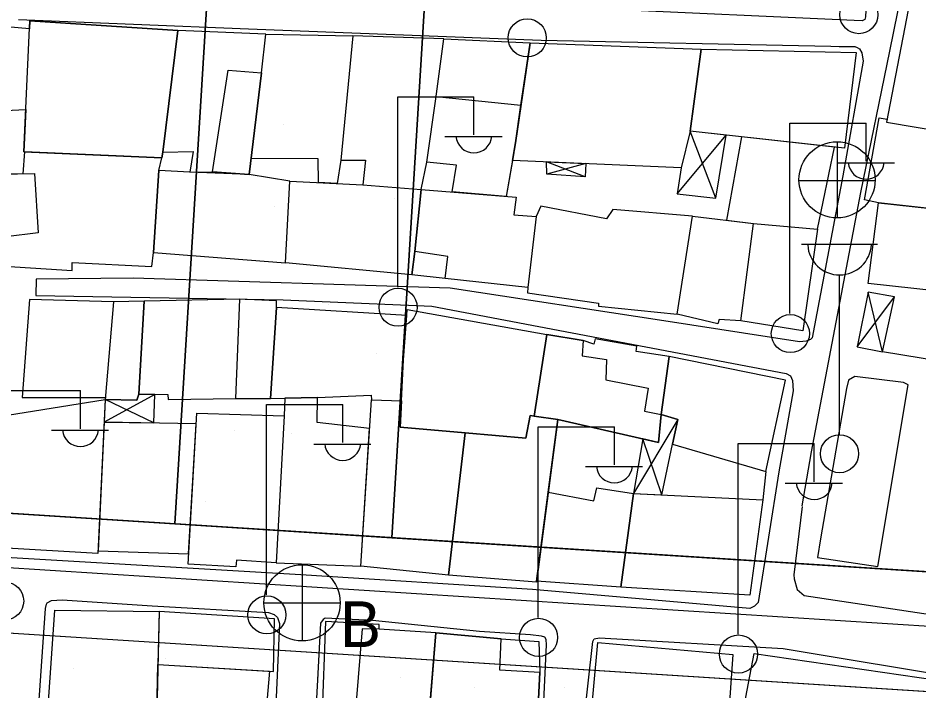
# Model space of a CAD drawing. Extents: x 417997 to 421451, y 4451742 to 4455216.
# Drawn here: x 420326.7 to 420409.4, y 4453408.7 to 4453470.5 of the extents above; entities that cross this region are included whole.
import ezdxf

# ---------------------------------------------------------------- set-up
doc = ezdxf.new("R2010")
doc.units = 0
for name, color, linetype in [('ADAKENARI', 7, 'Continuous'), ('B_Mesken', 7, 'Continuous'), ('B_Sundurma', 7, 'Continuous'), ('B_Teras', 7, 'Continuous'), ('Default', 7, 'Continuous'), ('KALDIRIM', 7, 'Continuous'), ('PL_AYA_PARK_DINLENME', 7, 'Continuous'), ('PL_TİCK', 7, 'Continuous'), ('S_Cad_Sok_Lambasi', 7, 'Continuous'), ('S_Elektrik_Diregi', 7, 'Continuous'), ('S_Rogar_Kapagi', 7, 'Continuous'), ('S_Rogar_Kapagi_Buski', 7, 'Continuous'), ('Sinir_Duvar_tek_tarafa_ait', 7, 'Continuous'), ('Sinir_Tel_bir_taraf', 7, 'Continuous'), ('TR_PARKALANI', 7, 'Continuous'), ('TR_TİCK', 7, 'Continuous'), ('Yol_Kaldirim_kenari_bordurtasi', 7, 'Continuous'), ('Yol_Sose', 7, 'Continuous')]:
    doc.layers.add(name, color=color, linetype=linetype)

# ---------------------------------------------------------------- blocks, each defined once
blk = doc.blocks.new('POINT_DISPLAY')
at = {"layer": 'Default'}
blk.add_line((0, 0), (0, 0), dxfattribs=at)

msp = doc.modelspace()

# ---------------------------------------------------------------- linework, layer by layer
at = {"layer": 'ADAKENARI'}
for p, q in [((420361.033, 4453422.738), (420375.529, 4453659.478)), ((420361.033, 4453422.738), (420375.529, 4453659.478)), ((420355.235, 4453654.077), (420341.074, 4453424.009)), ((420355.235, 4453654.077), (420341.074, 4453424.009)), ((420437.706, 4453417.855), (420248.324, 4453429.917)), ((420437.706, 4453417.855), (420248.324, 4453429.917)), ((420439.117, 4453406.743), (420258.015, 4453418.277)), ((420439.117, 4453406.743), (420258.015, 4453418.277))]:
    msp.add_line(p, q, dxfattribs=at)
at = {"layer": 'B_Mesken'}
for points in [[(420418.25, 4453472.14), (420408.779, 4453473.018), (420406.456, 4453460.916), (420414.45, 4453459.55), (420415.056, 4453462.871), (420416.117, 4453462.714)], [(420327.732, 4453469.475), (420325.321, 4453469.706), (420325.51, 4453461.998), (420327.393, 4453462.075), (420327.214, 4453458.19), (420339.88, 4453457.639), (420339.992, 4453458.158), (420341.35, 4453469.324), (420327.766, 4453470.212)], [(420349.058, 4453465.433), (420349.432, 4453468.988), (420341.35, 4453469.324), (420339.992, 4453458.158), (420342.764, 4453458.204), (420342.467, 4453456.327), (420344.556, 4453456.36), (420347.914, 4453456.114)], [(420356.344, 4453457.411), (420356.006, 4453455.278), (420354.271, 4453455.366), (420354.253, 4453457.553), (420348.094, 4453457.583), (420349.058, 4453465.433), (420349.432, 4453468.988), (420357.452, 4453468.831)], [(420365.804, 4453468.563), (420357.452, 4453468.831), (420356.344, 4453457.411), (420358.598, 4453457.429), (420358.356, 4453455.16), (420363.711, 4453454.73), (420364.239, 4453457.227), (420365.06, 4453463.062)], [(420365.06, 4453463.062), (420365.804, 4453468.563), (420373.73, 4453468.188), (420372.369, 4453459.007), (420371.532, 4453454.098), (420366.573, 4453454.499), (420366.954, 4453456.965), (420364.239, 4453457.227)], [(420373.73, 4453468.188), (420389.431, 4453467.619), (420388.412, 4453460.096), (420387.596, 4453456.71), (420372.096, 4453457.405), (420372.369, 4453459.007), (420372.882, 4453462.465)], [(420388.412, 4453460.096), (420389.431, 4453467.619), (420403.669, 4453467.325), (420402.584, 4453458.516)], [(420405.726, 4453453.488), (420404.444, 4453453.767), (420405.794, 4453461.32), (420406.506, 4453461.177), (420406.456, 4453460.916), (420414.45, 4453459.55), (420418.744, 4453459.116), (420418.349, 4453455.831), (420413.24, 4453456.555), (420412.613, 4453452.751)], [(420393.128, 4453459.57), (420391.743, 4453451.896), (420394.225, 4453451.59), (420400.11, 4453451.092), (420401.666, 4453458.618)], [(420325.552, 4453450.372), (420325.43, 4453447.683), (420331.659, 4453447.287), (420331.66, 4453448.018), (420338.964, 4453447.659), (420339.131, 4453448.953), (420339.623, 4453456.467), (420339.88, 4453457.639), (420327.269, 4453458.188), (420327.132, 4453456.165), (420325.104, 4453456.124)], [(420342.467, 4453456.327), (420339.623, 4453456.467), (420339.131, 4453448.953), (420351.248, 4453447.993), (420351.665, 4453455.497), (420347.914, 4453456.114)], [(420351.665, 4453455.497), (420358.356, 4453455.16), (420363.711, 4453454.73), (420363.12, 4453449.018), (420362.87, 4453446.875), (420351.248, 4453447.993)], [(420365.92, 4453446.543), (420362.87, 4453446.875), (420363.12, 4453449.018), (420363.711, 4453454.73), (420372.449, 4453454.024), (420372.232, 4453452.393), (420374.271, 4453452.232), (420373.498, 4453445.725)], [(420374.703, 4453453.185), (420374.271, 4453452.232), (420373.498, 4453445.725), (420373.492, 4453445.246), (420380.014, 4453444.294), (420379.988, 4453444.015), (420387.228, 4453443.268), (420388.647, 4453452.276), (420381.333, 4453452.898), (420380.725, 4453452.021)], [(420404.781, 4453446.088), (420405.726, 4453453.488), (420418.361, 4453452.137), (420417.629, 4453444.693)], [(420388.647, 4453452.276), (420394.225, 4453451.59), (420400.11, 4453451.092), (420398.762, 4453441.735), (420393.087, 4453442.656), (420391.081, 4453442.781), (420390.953, 4453442.389), (420387.228, 4453443.268)], [(420335.462, 4453444.401), (420327.731, 4453444.623), (420327.081, 4453435.606), (420334.705, 4453435.627), (420334.688, 4453435.423), (420337.589, 4453435.382), (420337.773, 4453435.917), (420338.284, 4453444.464)], [(420350.424, 4453443.891), (420350.417, 4453444.495), (420347.044, 4453444.658), (420338.284, 4453444.464), (420337.773, 4453435.917), (420340.454, 4453435.894), (420340.484, 4453435.422), (420346.68, 4453435.513), (420349.862, 4453435.527)], [(420362.083, 4453439.085), (420362.395, 4453443.139), (420350.424, 4453443.891), (420349.862, 4453435.527), (420351.2, 4453435.565), (420354.195, 4453435.628), (420359.129, 4453435.822), (420359.137, 4453435.411), (420361.894, 4453435.317)], [(420362.395, 4453443.139), (420362.424, 4453443.706), (420375.263, 4453441.395), (420374.089, 4453433.911), (420373.734, 4453433.964), (420373.319, 4453431.888), (420367.763, 4453432.376), (420361.792, 4453432.898), (420361.894, 4453435.317), (420362.083, 4453439.085)], [(420385.744, 4453434.064), (420386.479, 4453439.385), (420383.471, 4453439.836), (420383.523, 4453440.334), (420379.708, 4453441.008), (420379.569, 4453440.528), (420378.591, 4453440.853), (420375.263, 4453441.395), (420374.089, 4453433.911), (420376.259, 4453433.584), (420385.52, 4453431.484)], [(420385.744, 4453434.064), (420387.297, 4453433.602), (420386.812, 4453431.34), (420395.356, 4453428.817), (420397.172, 4453437.217), (420386.479, 4453439.385)], [(420334.688, 4453435.423), (420334.026, 4453421.278), (420325.138, 4453421.803), (420325.209, 4453422.155), (420325.36, 4453428.406), (420325.599, 4453428.394), (420325.716, 4453430.781), (420325.734, 4453433.993)], [(420358.971, 4453432.754), (420354.159, 4453433.308), (420354.195, 4453435.628), (420351.2, 4453435.565), (420351.128, 4453433.947), (420350.402, 4453420.442), (420358.185, 4453420.116)], [(420366.22, 4453419.303), (420358.185, 4453420.116), (420359.137, 4453435.411), (420361.894, 4453435.317), (420361.792, 4453432.898), (420367.763, 4453432.376)], [(420343.097, 4453434.172), (420351.128, 4453433.947), (420350.402, 4453420.442), (420346.754, 4453420.668), (420346.69, 4453420.055), (420342.299, 4453420.298)], [(420366.22, 4453419.303), (420367.763, 4453432.376), (420373.319, 4453431.888), (420373.734, 4453433.964), (420376.259, 4453433.584), (420374.297, 4453418.637)], [(420334.038, 4453421.533), (420342.354, 4453421.264), (420343.042, 4453433.207), (420334.591, 4453433.361)], [(420384.066, 4453431.814), (420383.217, 4453426.791), (420382.054, 4453418.197), (420374.309, 4453418.728), (420375.384, 4453426.918), (420376.259, 4453433.584)], [(420383.217, 4453426.791), (420395.093, 4453426.216), (420393.888, 4453417.448), (420382.054, 4453418.197)], [(420330.072, 4453407.223), (420329.441, 4453407.219), (420330.077, 4453416.088), (420339.647, 4453415.97), (420339.425, 4453406.706)], [(420339.53, 4453411.095), (420350.144, 4453410.439), (420350.252, 4453415.28), (420339.647, 4453415.97)], [(420365.049, 4453413.994), (420359.843, 4453414.335), (420359.871, 4453414.758), (420354.938, 4453415.026), (420354.598, 4453405.975), (420362.149, 4453405.169), (420362.178, 4453406.554), (420364.452, 4453406.528)], [(420371.059, 4453413.458), (420374.512, 4453413.209), (420374.625, 4453410.363), (420374.32, 4453404.299), (420366.999, 4453404.724), (420367.027, 4453405.826), (420364.415, 4453406.062), (420365.049, 4453413.994)], [(420379.934, 4453413.119), (420392.334, 4453412.019), (420391.788, 4453404.126), (420379.218, 4453405.08)], [(420392.204, 4453401.19), (420394.313, 4453412.091), (420412.832, 4453409.409), (420411.754, 4453399.648), (420406.187, 4453400.535), (420406.306, 4453402.781), (420399.234, 4453403.593), (420399.237, 4453403.241), (420398.115, 4453402.714), (420397.952, 4453402.966), (420397.348, 4453400.5)], [(420349.769, 4453410.462), (420349.387, 4453405.85), (420345.838, 4453406.352), (420340.551, 4453406.644), (420339.425, 4453406.706), (420339.53, 4453411.095)]]:
    msp.add_lwpolyline(points, close=True, dxfattribs=at)
at = {"layer": 'B_Sundurma'}
for p, q in [((420387.228, 4453454.327), (420391.722, 4453459.727)), ((420390.788, 4453453.925), (420388.412, 4453460.096)), ((420378.788, 4453455.88), (420375.239, 4453457.264)), ((420378.832, 4453457.103), (420375.263, 4453456.127)), ((420406.088, 4453439.825), (420404.771, 4453445.306)), ((420403.766, 4453440.271), (420407.201, 4453444.854)), ((420339.245, 4453435.904), (420334.591, 4453433.361)), ((420339.156, 4453433.278), (420334.688, 4453435.423)), ((420387.297, 4453433.602), (420383.217, 4453426.791)), ((420385.819, 4453426.665), (420384.066, 4453431.814))]:
    msp.add_line(p, q, dxfattribs=at)
for points in [[(420387.596, 4453456.71), (420387.228, 4453454.327), (420390.788, 4453453.925), (420391.722, 4453459.727), (420388.412, 4453460.096)], [(420378.832, 4453457.103), (420378.788, 4453455.88), (420375.263, 4453456.127), (420375.239, 4453457.264)], [(420403.766, 4453440.271), (420406.088, 4453439.825), (420407.201, 4453444.854), (420404.771, 4453445.306)], [(420339.156, 4453433.278), (420339.245, 4453435.904), (420337.773, 4453435.917), (420337.589, 4453435.382), (420334.688, 4453435.423), (420334.591, 4453433.361)], [(420385.819, 4453426.665), (420386.812, 4453431.34), (420387.297, 4453433.602), (420385.744, 4453434.064), (420385.52, 4453431.484), (420384.066, 4453431.814), (420383.217, 4453426.791)]]:
    msp.add_lwpolyline(points, close=True, dxfattribs=at)
at = {"layer": 'B_Teras'}
for points in [[(420327.766, 4453470.212), (420341.35, 4453469.324), (420339.992, 4453458.158), (420339.992, 4453458.158), (420339.88, 4453457.639), (420327.214, 4453458.19)], [(420345.972, 4453465.69), (420349.058, 4453465.433), (420347.914, 4453456.114), (420344.556, 4453456.36)], [(420365.088, 4453463.264), (420372.882, 4453462.465), (420372.181, 4453457.902), (420371.532, 4453454.098), (420366.573, 4453454.499), (420366.954, 4453456.965), (420364.239, 4453457.227)], [(420325.104, 4453456.124), (420328.201, 4453456.186), (420328.524, 4453450.745), (420325.552, 4453450.372)], [(420363.12, 4453449.018), (420363.711, 4453454.73), (420372.449, 4453454.024), (420372.232, 4453452.393), (420374.271, 4453452.232), (420373.498, 4453445.725), (420365.92, 4453446.543), (420366.157, 4453448.578)], [(420394.225, 4453451.59), (420400.11, 4453451.092), (420398.762, 4453441.735), (420393.087, 4453442.656)], [(420347.044, 4453444.658), (420338.284, 4453444.464), (420337.773, 4453435.917), (420340.454, 4453435.894), (420340.484, 4453435.422), (420346.68, 4453435.513)], [(420338.284, 4453444.464), (420335.462, 4453444.401), (420334.688, 4453435.423), (420337.589, 4453435.382), (420337.773, 4453435.917)], [(420374.089, 4453433.911), (420375.263, 4453441.395), (420378.591, 4453440.853), (420378.486, 4453439.431), (420380.742, 4453439.097), (420380.662, 4453437.248), (420384.56, 4453436.475), (420384.224, 4453434.354), (420385.744, 4453434.064), (420385.52, 4453431.484), (420376.259, 4453433.584)], [(420375.384, 4453426.918), (420379.585, 4453426.13), (420379.855, 4453427.321), (420383.217, 4453426.791), (420382.054, 4453418.197), (420374.309, 4453418.728)], [(420365.049, 4453413.994), (420359.843, 4453414.335), (420358.309, 4453414.378), (420357.749, 4453407.648), (420358.065, 4453407.074), (420357.944, 4453405.618), (420362.149, 4453405.169), (420362.178, 4453406.554), (420364.452, 4453406.528), (420365.049, 4453413.994)], [(420365.049, 4453413.994), (420364.415, 4453406.062), (420367.027, 4453405.826), (420366.999, 4453404.724), (420374.32, 4453404.299), (420374.625, 4453410.363), (420370.934, 4453410.577), (420371.059, 4453413.458)]]:
    msp.add_lwpolyline(points, close=True, dxfattribs=at)
at = {"layer": 'KALDIRIM'}
msp.add_line((420440.467, 4453412.669), (420258.396, 4453424.265), dxfattribs=at)
msp.add_line((420440.467, 4453412.669), (420258.396, 4453424.265), dxfattribs=at)
at = {"layer": 'PL_AYA_PARK_DINLENME'}
for points in [[(420341.074, 4453424.009), (420361.033, 4453422.738), (420375.529, 4453659.478), (420355.235, 4453654.077), (420341.074, 4453424.009)], [(420341.074, 4453424.009), (420361.033, 4453422.738), (420375.529, 4453659.478), (420355.235, 4453654.077), (420341.074, 4453424.009)], [(420439.117, 4453406.743), (420258.015, 4453418.277)], [(420439.117, 4453406.743), (420258.015, 4453418.277)]]:
    msp.add_lwpolyline(points, dxfattribs=at)
at = {"layer": 'PL_TİCK'}
for points in [[(420361.033, 4453422.738), (420437.706, 4453417.855), (420443.003, 4453422.528), (420457.868, 4453663.906), (420453.209, 4453668.331), (420375.529, 4453659.478), (420361.033, 4453422.738)], [(420361.033, 4453422.738), (420437.706, 4453417.855), (420443.003, 4453422.528), (420457.868, 4453663.906), (420453.209, 4453668.331), (420375.529, 4453659.478), (420361.033, 4453422.738)], [(420355.235, 4453654.077), (420351.94, 4453653.2), (420254.849, 4453594.772), (420247.891, 4453583.313), (420238.968, 4453440.533), (420248.324, 4453429.917), (420341.074, 4453424.009), (420355.235, 4453654.077)], [(420355.235, 4453654.077), (420351.94, 4453653.2), (420254.849, 4453594.772), (420247.891, 4453583.313), (420238.968, 4453440.533), (420248.324, 4453429.917), (420341.074, 4453424.009), (420355.235, 4453654.077)]]:
    msp.add_lwpolyline(points, dxfattribs=at)
at = {"layer": 'S_Cad_Sok_Lambasi'}
for p, q in [((420398.638, 4453449.702), (420405.638, 4453449.702)), ((420402.138, 4453432.201), (420402.138, 4453446.877))]:
    msp.add_line(p, q, dxfattribs=at)
msp.add_circle((420402.138, 4453430.451), 1.75, dxfattribs=at)
msp.add_arc((420402.138, 4453449.806), 2.929, 183.298, 356.90719, dxfattribs=at)
at = {"layer": 'S_Elektrik_Diregi'}
for p, q in [((420361.556, 4453445.745), (420361.556, 4453463.245)), ((420361.556, 4453463.245), (420368.556, 4453463.245)), ((420368.556, 4453459.745), (420368.556, 4453463.245)), ((420397.588, 4453443.324), (420397.588, 4453460.824)), ((420397.588, 4453460.824), (420404.588, 4453460.824)), ((420404.588, 4453457.324), (420404.588, 4453460.824)), ((420365.896, 4453459.605), (420371.146, 4453459.605)), ((420401.928, 4453457.184), (420407.178, 4453457.184)), ((420325.421, 4453436.251), (420332.421, 4453436.251)), ((420332.421, 4453432.751), (420332.421, 4453436.251)), ((420349.505, 4453417.484), (420349.505, 4453434.984)), ((420349.505, 4453434.984), (420356.505, 4453434.984)), ((420356.505, 4453431.484), (420356.505, 4453434.984)), ((420374.46, 4453415.416), (420374.46, 4453432.916)), ((420374.46, 4453432.916), (420381.46, 4453432.916)), ((420381.46, 4453429.416), (420381.46, 4453432.916)), ((420329.761, 4453432.611), (420335.011, 4453432.611)), ((420353.845, 4453431.344), (420359.095, 4453431.344)), ((420392.82, 4453413.884), (420392.82, 4453431.384)), ((420392.82, 4453431.384), (420399.82, 4453431.384)), ((420399.82, 4453427.884), (420399.82, 4453431.384)), ((420378.8, 4453429.276), (420384.05, 4453429.276)), ((420397.16, 4453427.744), (420402.41, 4453427.744))]:
    msp.add_line(p, q, dxfattribs=at)
for centre in [(420403.915, 4453470.789), (420373.453, 4453468.656), (420361.592, 4453443.91), (420397.624, 4453441.489), (420325.457, 4453416.916), (420349.541, 4453415.648), (420374.496, 4453413.581), (420392.856, 4453412.049)]:
    msp.add_circle(centre, 1.75, dxfattribs=at)
for centre in [(420368.557, 4453459.758), (420404.588, 4453457.337), (420332.421, 4453432.764), (420356.506, 4453431.497), (420381.461, 4453429.429), (420399.821, 4453427.897)]:
    msp.add_arc(centre, 1.658, 184.83843, 355.14641, dxfattribs=at)
at = {"layer": 'S_Rogar_Kapagi'}
for p, q in [((420401.967, 4453452.087), (420401.967, 4453459.087)), ((420398.397, 4453455.552), (420405.397, 4453455.552))]:
    msp.add_line(p, q, dxfattribs=at)
msp.add_circle((420401.914, 4453455.615), 3.5, dxfattribs=at)
at = {"layer": 'S_Rogar_Kapagi_Buski'}
for p, q in [((420352.772, 4453420.253), (420352.772, 4453413.253)), ((420349.272, 4453416.753), (420356.272, 4453416.753))]:
    msp.add_line(p, q, dxfattribs=at)
msp.add_circle((420352.772, 4453416.753), 3.5, dxfattribs=at)
at = {"layer": 'Sinir_Duvar_tek_tarafa_ait'}
msp.add_lwpolyline([(420395.356, 4453428.817), (420395.093, 4453426.216)], dxfattribs=at)
at = {"layer": 'Sinir_Tel_bir_taraf'}
msp.add_lwpolyline([(420416.03, 4453444.867), (420415.069, 4453438.351), (420406.088, 4453439.825)], dxfattribs=at)
at = {"layer": 'TR_TİCK'}
for points in [[(420457.868, 4453663.906), (420453.209, 4453668.331), (420375.529, 4453659.478), (420361.033, 4453422.738), (420437.706, 4453417.855), (420443.003, 4453422.528), (420457.868, 4453663.906)], [(420457.868, 4453663.906), (420453.209, 4453668.331), (420375.529, 4453659.478), (420361.033, 4453422.738), (420437.706, 4453417.855), (420443.003, 4453422.528), (420457.868, 4453663.906)], [(420355.235, 4453654.077), (420351.94, 4453653.2), (420254.849, 4453594.772), (420247.891, 4453583.313), (420238.968, 4453440.533), (420248.324, 4453429.917), (420341.074, 4453424.009), (420355.235, 4453654.077)], [(420355.235, 4453654.077), (420351.94, 4453653.2), (420254.849, 4453594.772), (420247.891, 4453583.313), (420238.968, 4453440.533), (420248.324, 4453429.917), (420341.074, 4453424.009), (420355.235, 4453654.077)]]:
    msp.add_lwpolyline(points, dxfattribs=at)
at = {"layer": 'Yol_Kaldirim_kenari_bordurtasi'}
msp.add_lwpolyline([(420405.664, 4453420.087), (420408.458, 4453436.767), (420408.021, 4453436.997), (420403.545, 4453437.534), (420402.957, 4453437.217), (420402.786, 4453436.455), (420400.395, 4453422.638), (420400.104, 4453420.906), (420405.664, 4453420.087)], dxfattribs=at)
at = {"layer": 'Yol_Sose'}
for points in [[(420358.201, 4453472.341), (420343.681, 4453472.852), (420343.476, 4453473.107), (420343.34, 4453473.501), (420344.169, 4453486.486), (420344.345, 4453486.743), (420344.786, 4453486.877), (420372.086, 4453487.176), (420389.988, 4453487.204), (420403.748, 4453486.697), (420404.486, 4453486.395), (420404.806, 4453485.999), (420405.041, 4453485.132), (420404.857, 4453476.74), (420404.534, 4453470.582), (420404.474, 4453470.334), (420404.231, 4453470.224), (420403.485, 4453470.247), (420380.551, 4453471.295)], [(420398.718, 4453425.655), (420399.575, 4453430.623), (420404.102, 4453454.46), (420406.774, 4453467.424), (420407.855, 4453472.88), (420407.968, 4453473.234), (420408.144, 4453473.368), (420408.41, 4453473.532), (420409.018, 4453473.624), (420425.498, 4453471.754), (420451.222, 4453469.9), (420451.865, 4453469.74), (420451.913, 4453469.338), (420450.029, 4453457.482)], [(420326.719, 4453470.353), (420347.856, 4453469.491), (420374.722, 4453468.436), (420401.343, 4453467.894), (420402.095, 4453467.864), (420402.876, 4453467.859), (420403.555, 4453467.867), (420403.754, 4453467.782), (420403.985, 4453467.635), (420404.184, 4453467.279), (420404.315, 4453466.505), (420402.449, 4453455.997), (420399.616, 4453441.102), (420399.485, 4453440.932), (420399.071, 4453440.803), (420398.463, 4453440.731), (420386.017, 4453442.66), (420366.373, 4453445.669), (420337.273, 4453446.59), (420328.351, 4453446.485), (420328.31, 4453444.987), (420351.046, 4453444.589), (420364.7, 4453444.006), (420397.238, 4453437.837), (420397.626, 4453437.594), (420397.829, 4453437.176), (420397.869, 4453436.217), (420396.558, 4453428.778), (420394.659, 4453416.797), (420394.343, 4453416.44), (420393.905, 4453416.244), (420373.946, 4453417.985), (420352.648, 4453419.317)], [(420398.709, 4453425.606), (420397.93, 4453419.322), (420397.962, 4453418.953), (420398.237, 4453417.974), (420398.877, 4453417.419), (420417.418, 4453414.651), (420437.283, 4453411.566), (420442.344, 4453411.05), (420442.803, 4453411.107), (420443.037, 4453411.213), (420443.336, 4453411.407), (420443.557, 4453411.827), (420443.819, 4453413.91), (420444.191, 4453417.695), (420443.986, 4453418.587), (420443.263, 4453419.647), (420442.707, 4453420.481), (420442.654, 4453421.264), (420442.791, 4453423.653), (420443.98, 4453431.803), (420444.738, 4453432.801), (420445.716, 4453433.41), (420446.061, 4453433.765), (420446.591, 4453435.762)], [(420352.648, 4453419.317), (420316.181, 4453421.469)], [(420338.994, 4453416.476), (420349.706, 4453415.852), (420350.219, 4453415.685), (420350.509, 4453415.393), (420350.706, 4453414.848), (420350.173, 4453403.304), (420349.154, 4453387.738), (420348.576, 4453369.493), (420347.853, 4453354.448), (420346.489, 4453333.232), (420345.131, 4453317.798), (420344.686, 4453301.662), (420344.622, 4453301.346), (420344.39, 4453301.181), (420344.156, 4453301.098), (420334.083, 4453301.338), (420322.753, 4453302.331)], [(420326.38, 4453375.59), (420327.338, 4453389.269), (420329.222, 4453416.227), (420329.297, 4453416.637), (420329.37, 4453416.741), (420329.76, 4453416.953), (420330.746, 4453417.013)], [(420330.746, 4453417.013), (420338.994, 4453416.476)], [(420359.254, 4453415.132), (420354.899, 4453415.332), (420354.698, 4453415.226), (420354.457, 4453414.873), (420353.844, 4453403.344), (420351.851, 4453376.345), (420351.023, 4453364.434), (420349.511, 4453342.968), (420348.556, 4453330.292), (420347.506, 4453307.381), (420347.044, 4453299.804), (420347.169, 4453299.46), (420347.553, 4453299.021), (420368.379, 4453298.464)], [(420369.074, 4453414.111), (420359.254, 4453415.132)], [(420368.593, 4453298.562), (420368.785, 4453300.901), (420369.598, 4453316.534), (420371.182, 4453334.187), (420372.374, 4453351.454), (420373.426, 4453369.282), (420374.199, 4453385.208), (420374.561, 4453398.617), (420375.225, 4453412.904), (420375.208, 4453413.372), (420375.077, 4453413.588), (420374.777, 4453413.684), (420373.755, 4453413.808), (420369.074, 4453414.111)], [(420378.636, 4453405.531), (420379.489, 4453413.203), (420379.602, 4453413.435), (420380.082, 4453413.548), (420396.966, 4453412.558), (420414.074, 4453409.714), (420443.082, 4453405.469)]]:
    msp.add_lwpolyline(points, dxfattribs=at)

# ---------------------------------------------------------------- block references
at = {"layer": 'TR_PARKALANI', "xscale": 0.1, "yscale": 0.10000000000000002}
for p in [(420357.684, 4453468.107), (420357.684, 4453468.107), (420351.025, 4453460.708), (420351.025, 4453460.708), (420361.236, 4453453.9), (420361.236, 4453453.9), (420350.285, 4453453.16), (420350.285, 4453453.16), (420355.168, 4453444.133), (420355.168, 4453444.133), (420347.029, 4453441.617), (420347.029, 4453441.617), (420359.608, 4453439.694), (420359.608, 4453439.694), (420346.585, 4453432.59), (420346.585, 4453432.59), (420351.765, 4453432.294), (420351.765, 4453432.294), (420343.922, 4453426.079), (420343.922, 4453426.079), (420358.424, 4453424.303), (420358.424, 4453424.303), (420340.215, 4453411.603), (420340.215, 4453411.603), (420331.808, 4453410.689), (420331.808, 4453410.689), (420344.054, 4453410.963), (420344.054, 4453410.963), (420354.29, 4453409.866), (420354.29, 4453409.866), (420361.784, 4453409.866), (420361.784, 4453409.866), (420368.638, 4453408.952), (420368.638, 4453408.952), (420376.863, 4453408.952), (420376.863, 4453408.952)]:
    msp.add_blockref('POINT_DISPLAY', p, dxfattribs=at)

# ---------------------------------------------------------------- texts
at = {"layer": 'S_Rogar_Kapagi_Buski'}
msp.add_text('B', height=4.2, dxfattribs=at).set_placement((420356.272, 4453412.688))

doc.saveas('drawing.dxf')
